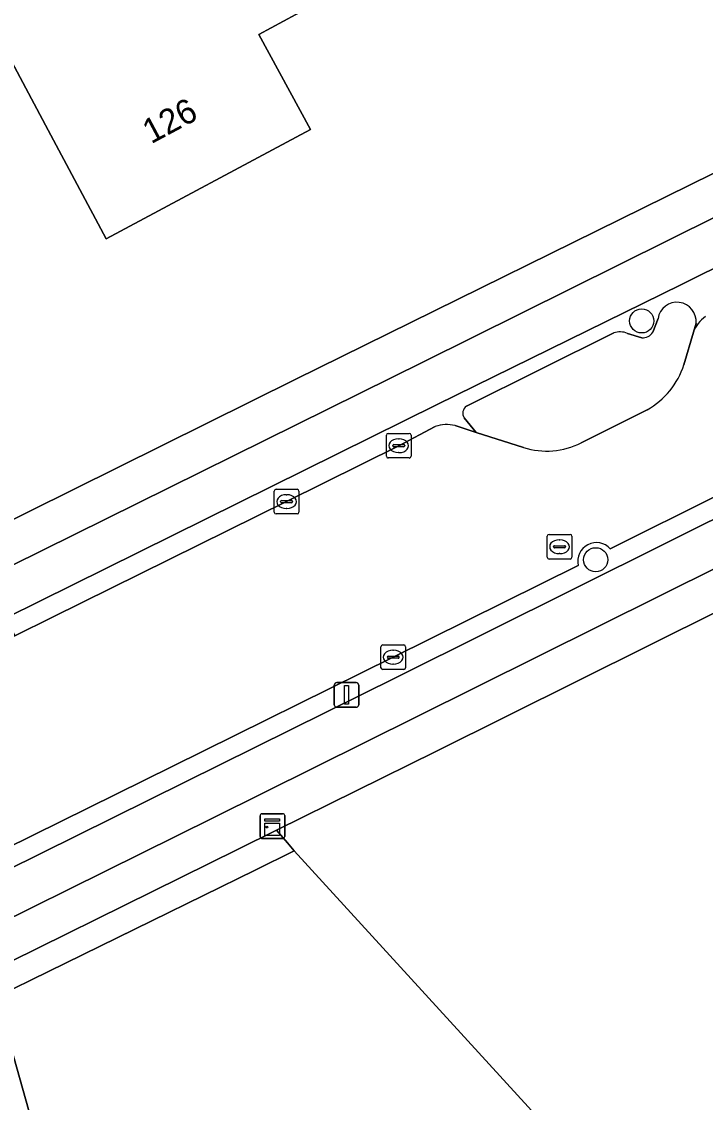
# Model space of a CAD drawing. Extents: x 157320 to 158835, y 386650 to 388491.
# Drawn here: x 157506.46 to 157534.2, y 387592.43 to 387636.29 of the extents above; entities that cross this region are included whole.
import ezdxf

# ---------------------------------------------------------------- set-up
doc = ezdxf.new("R2010")
doc.units = 0
for name, color, linetype in [('IMGEO_Berm_open', 7, 'Continuous'), ('IMGEO_Boom', 7, 'Continuous'), ('IMGEO_Erf', 7, 'Continuous'), ('IMGEO_Fietspad_open', 7, 'Continuous'), ('IMGEO_Groenvoorziening', 7, 'Continuous'), ('IMGEO_Haag', 7, 'Continuous'), ('IMGEO_Hek', 7, 'Continuous'), ('IMGEO_Kast', 7, 'Continuous'), ('IMGEO_Kolk', 7, 'Continuous'), ('IMGEO_Lichtmast', 7, 'Continuous'), ('IMGEO_Pand', 7, 'Continuous'), ('IMGEO_Pand_nummerreeks', 7, 'Continuous'), ('IMGEO_Rijbaan_lokaal_open', 7, 'Continuous'), ('IMGEO_Rioolput', 7, 'Continuous'), ('IMGEO_Verkeerseiland_groen', 7, 'Continuous'), ('IMGEO_Voetpad_open', 7, 'Continuous')]:
    doc.layers.add(name, color=color, linetype=linetype)

msp = doc.modelspace()

# ---------------------------------------------------------------- linework, layer by layer
at = {"layer": 'IMGEO_Berm_open'}
for points in [[(157554.832, 387635.784), (157555.083, 387636.479), (157533.2, 387625.612), (157523.314, 387620.754), (157507.194, 387612.771), (157505.833, 387612.097), (157506.187, 387611.363), (157507.717, 387612.119), (157517.211, 387616.81), (157521.759, 387619.08), (157523.243, 387619.86)], [(157555.461, 387627.386), (157550.286, 387624.845), (157550.512, 387624.392), (157543.737, 387621.02), (157543.521, 387621.465), (157530.341, 387614.895)], [(157529.042, 387614.221), (157521.536, 387610.5), (157512.562, 387606.067), (157501.251, 387600.479), (157500, 387599.852), (157498.085, 387598.904), (157498.446, 387598.178), (157500, 387598.947), (157513.079, 387605.421), (157521.688, 387609.683), (157550.724, 387624.167)], [(157532.06, 387623.687), (157532.278, 387624.243)], [(157533.817, 387624.055), (157533.709, 387623.693)], [(157524.51, 387620.683), (157530.487, 387623.655)], [(157531.032, 387623.639), (157531.615, 387623.461)], [(157524.044, 387619.898), (157524.902, 387619.622), (157524.414, 387620.209)]]:
    msp.add_lwpolyline(points, dxfattribs=at)
for centre, radius, start, end in [((157533.045, 387624.128), 0.776, 354.5823, 171.4885), ((157534.938, 387623.235), 1.312, 124.4001, 159.5455), ((157530.739, 387622.959), 0.74, 66.7115, 109.9253), ((157531.667, 387623.909), 0.451, 263.3176, 330.5312), ((157524.699, 387620.398), 0.342, 123.6081, 213.4933), ((157523.704, 387618.594), 1.347, 75.401, 110.0312), ((157529.777, 387614.393), 0.755, 41.67, 193.176)]:
    msp.add_arc(centre, radius, start, end, dxfattribs=at)
at = {"layer": 'IMGEO_Boom'}
for centre in [(157531.615, 387624.145), (157529.749, 387614.454)]:
    msp.add_circle(centre, 0.489, dxfattribs=at)
at = {"layer": 'IMGEO_Erf'}
for points in [[(157500, 387687.912), (157507.453, 387674.317), (157508.788, 387671.869), (157510.119, 387669.428), (157511.931, 387670.416), (157513.847, 387666.901), (157511.895, 387665.837), (157523.911, 387643.783), (157518.506, 387640.838), (157520.082, 387637.945), (157516.082, 387635.765), (157518.182, 387631.91), (157509.891, 387627.479), (157507.54, 387631.892), (157503.092, 387640.242), (157506.896, 387642.314), (157510.892, 387644.49), (157504.239, 387656.699)], [(157504.981, 387615.535), (157517.556, 387621.762), (157535.44, 387630.592), (157553.174, 387639.447)], [(157615.927, 387559.839), (157611.374, 387562.193), (157605.111, 387565.47), (157601.282, 387567.578), (157591.851, 387572.768), (157565.719, 387617.13), (157560.875, 387625.389), (157552.086, 387621.025), (157523.261, 387606.675), (157516.796, 387603.48), (157517.241, 387602.962), (157517.52, 387602.638), (157562.957, 387552.907), (157563.938, 387551.687), (157578.677, 387533.351), (157589.022, 387521.485)]]:
    msp.add_lwpolyline(points, dxfattribs=at)
at = {"layer": 'IMGEO_Fietspad_open'}
msp.add_lwpolyline([(157553.691, 387637.874), (157536.678, 387629.402), (157522.765, 387622.48), (157506.043, 387614.209), (157505.035, 387613.71), (157505.833, 387612.097), (157507.194, 387612.771), (157523.314, 387620.754), (157533.2, 387625.612), (157555.083, 387636.479)], dxfattribs=at)
msp.add_lwpolyline([(157562.729, 387628.115), (157560.959, 387629.234), (157550.724, 387624.167), (157521.688, 387609.683), (157513.079, 387605.421), (157500, 387598.947), (157498.446, 387598.178), (157498.085, 387598.904), (157492.946, 387596.358), (157493.349, 387595.59), (157485.776, 387591.849), (157486.565, 387590.235), (157500, 387596.925), (157501.066, 387597.456), (157514.23, 387603.984), (157522.473, 387608.072), (157552.115, 387622.822)], close=True, dxfattribs=at)
at = {"layer": 'IMGEO_Groenvoorziening'}
for points in [[(157501.241, 387593.925), (157501.657, 387592.501), (157502.624, 387592.787), (157502.03, 387595.002), (157505.447, 387596.715), (157515.932, 387601.859), (157517.52, 387602.638), (157517.241, 387602.962), (157516.796, 387603.48), (157515.247, 387602.714), (157502.531, 387596.428), (157501.782, 387596.049)], [(157562.957, 387552.907), (157517.52, 387602.638), (157515.932, 387601.859), (157505.447, 387596.715), (157507.682, 387588.774)]]:
    msp.add_lwpolyline(points, dxfattribs=at)
at = {"layer": 'IMGEO_Haag'}
msp.add_lwpolyline([(157501.241, 387593.925), (157501.657, 387592.501), (157502.624, 387592.787), (157502.03, 387595.002), (157505.447, 387596.715), (157515.932, 387601.859), (157517.52, 387602.638), (157517.241, 387602.962), (157516.796, 387603.48), (157515.247, 387602.714), (157502.531, 387596.428), (157501.782, 387596.049)], dxfattribs=at)
at = {"layer": 'IMGEO_Hek'}
for points in [[(157517.52, 387602.638), (157517.241, 387602.962), (157516.796, 387603.48)], [(157515.932, 387601.859), (157517.52, 387602.638)], [(157505.447, 387596.715), (157515.932, 387601.859)]]:
    msp.add_lwpolyline(points, dxfattribs=at)
at = {"layer": 'IMGEO_Kast'}
for p, q in [((157516.208, 387604.143), (157517.049, 387604.143)), ((157517.049, 387604.143), (157516.208, 387604.143)), ((157516.133, 387603.218), (157516.133, 387604.059)), ((157516.133, 387604.059), (157516.133, 387603.218)), ((157517.133, 387604.068), (157517.133, 387603.227)), ((157517.133, 387603.227), (157517.133, 387604.068)), ((157517.058, 387603.143), (157516.217, 387603.143)), ((157516.217, 387603.143), (157517.058, 387603.143))]:
    msp.add_line(p, q, dxfattribs=at)
for points in [[(157516.328, 387603.933), (157516.928, 387603.933), (157516.928, 387603.848), (157516.328, 387603.848), (157516.328, 387603.933)], [(157516.328, 387603.758), (157516.928, 387603.758), (157516.928, 387603.269), (157516.328, 387603.269), (157516.328, 387603.758)]]:
    msp.add_lwpolyline(points, dxfattribs=at)
msp.add_circle((157516.412, 387603.607), 0.0377, dxfattribs=at)
for centre, start, end in [((157516.211, 387604.065), 92.4484, 184.2845), ((157516.211, 387604.065), 92.4484, 184.2845), ((157517.055, 387604.065), 2.4484, 94.2845), ((157517.055, 387604.065), 2.4484, 94.2845), ((157516.211, 387603.221), 182.4484, 274.2845), ((157516.211, 387603.221), 182.4484, 274.2845), ((157517.055, 387603.221), 272.4484, 4.2845), ((157517.055, 387603.221), 272.4484, 4.2845)]:
    msp.add_arc(centre, 0.0779, start, end, dxfattribs=at)
at = {"layer": 'IMGEO_Kolk'}
for p, q in [((157521.257, 387618.656), (157521.257, 387619.508)), ((157521.332, 387619.582), (157522.184, 387619.582)), ((157522.258, 387619.508), (157522.258, 387618.656)), ((157521.516, 387619.076), (157521.516, 387619.088)), ((157521.954, 387619.039), (157521.556, 387619.039)), ((157521.559, 387619.125), (157521.957, 387619.125)), ((157521.745, 387619.362), (157521.77, 387619.362)), ((157522, 387619.088), (157522, 387619.076)), ((157522.184, 387618.582), (157521.332, 387618.582)), ((157521.768, 387618.802), (157521.743, 387618.802)), ((157516.784, 387617.311), (157517.636, 387617.311)), ((157516.709, 387616.385), (157516.709, 387617.237)), ((157516.968, 387616.805), (157516.968, 387616.817)), ((157517.011, 387616.854), (157517.409, 387616.854)), ((157517.197, 387617.091), (157517.222, 387617.091)), ((157517.452, 387616.817), (157517.452, 387616.805)), ((157517.71, 387617.237), (157517.71, 387616.385)), ((157517.406, 387616.768), (157517.008, 387616.768)), ((157517.22, 387616.531), (157517.195, 387616.531)), ((157517.636, 387616.311), (157516.784, 387616.311)), ((157521.034, 387610.073), (157521.034, 387610.925)), ((157521.109, 387610.999), (157521.961, 387610.999)), ((157521.522, 387610.779), (157521.547, 387610.779)), ((157522.035, 387610.925), (157522.035, 387610.073)), ((157521.293, 387610.493), (157521.293, 387610.505)), ((157521.731, 387610.456), (157521.333, 387610.456)), ((157521.336, 387610.542), (157521.734, 387610.542)), ((157521.777, 387610.505), (157521.777, 387610.493)), ((157521.961, 387609.999), (157521.109, 387609.999)), ((157521.545, 387610.219), (157521.52, 387610.219))]:
    msp.add_line(p, q, dxfattribs=at)
for points in [[(157521.257, 387618.656), (157521.257, 387619.508)], [(157521.332, 387619.582), (157522.184, 387619.582)], [(157522.258, 387619.508), (157522.258, 387618.656)], [(157522.184, 387618.582), (157521.332, 387618.582)], [(157516.784, 387617.311), (157517.636, 387617.311)], [(157516.709, 387616.385), (157516.709, 387617.237)], [(157517.71, 387617.237), (157517.71, 387616.385)], [(157517.636, 387616.311), (157516.784, 387616.311)], [(157521.034, 387610.073), (157521.034, 387610.925)], [(157521.109, 387610.999), (157521.961, 387610.999)], [(157522.035, 387610.925), (157522.035, 387610.073)], [(157521.961, 387609.999), (157521.109, 387609.999)]]:
    msp.add_lwpolyline(points, dxfattribs=at)
for centre, radius, start, end in [((157521.334, 387619.506), 0.0765, 91.552, 178.448), ((157521.334, 387619.506), 0.0765, 91.552, 178.448), ((157522.182, 387619.506), 0.0765, 1.552, 88.448), ((157522.182, 387619.506), 0.0765, 1.552, 88.448), ((157521.556, 387619.085), 0.0403, 85.8775, 175.7526), ((157521.553, 387619.075), 0.0366, 178.938, 274.7102), ((157521.957, 387619.082), 0.043, 264.8664, 352.4533), ((157521.961, 387619.087), 0.0386, 1.7309, 96.639), ((157521.334, 387618.658), 0.0765, 181.552, 268.448), ((157521.334, 387618.658), 0.0765, 181.552, 268.448), ((157522.182, 387618.658), 0.0765, 271.552, 358.448), ((157522.182, 387618.658), 0.0765, 271.552, 358.448), ((157516.786, 387617.235), 0.0765, 91.552, 178.448), ((157516.786, 387617.235), 0.0765, 91.552, 178.448), ((157517.634, 387617.235), 0.0765, 1.552, 88.448), ((157517.634, 387617.235), 0.0765, 1.552, 88.448), ((157517.008, 387616.814), 0.0403, 85.8775, 175.7526), ((157517.413, 387616.816), 0.0386, 1.7309, 96.639), ((157516.786, 387616.387), 0.0765, 181.552, 268.448), ((157516.786, 387616.387), 0.0765, 181.552, 268.448), ((157517.005, 387616.804), 0.0366, 178.938, 274.7102), ((157517.409, 387616.811), 0.043, 264.8664, 352.4533), ((157517.634, 387616.387), 0.0765, 271.552, 358.448), ((157517.634, 387616.387), 0.0765, 271.552, 358.448), ((157521.111, 387610.923), 0.0765, 91.552, 178.448), ((157521.111, 387610.923), 0.0765, 91.552, 178.448), ((157521.959, 387610.923), 0.0765, 1.552, 88.448), ((157521.959, 387610.923), 0.0765, 1.552, 88.448), ((157521.333, 387610.502), 0.0403, 85.8775, 175.7526), ((157521.33, 387610.492), 0.0366, 178.938, 274.7102), ((157521.734, 387610.499), 0.043, 264.8664, 352.4533), ((157521.738, 387610.504), 0.0386, 1.7309, 96.639), ((157521.111, 387610.075), 0.0765, 181.552, 268.448), ((157521.111, 387610.075), 0.0765, 181.552, 268.448), ((157521.959, 387610.075), 0.0765, 271.552, 358.448), ((157521.959, 387610.075), 0.0765, 271.552, 358.448)]:
    msp.add_arc(centre, radius, start, end, dxfattribs=at)
for centre, major_axis, ratio, start_param, end_param in [((157521.744, 387619.082), (-0.387, 0.002), 0.722429, 4.712389, 7.853982), ((157521.769, 387619.082), (-0.39, 0.002), 0.717154, 1.570796, 4.712389), ((157517.196, 387616.811), (-0.387, 0.002), 0.722429, 4.712389, 7.853982), ((157517.221, 387616.811), (-0.39, 0.002), 0.717154, 1.570796, 4.712389), ((157521.521, 387610.499), (-0.387, 0.002), 0.722429, 4.712389, 7.853982), ((157521.546, 387610.499), (-0.39, 0.002), 0.717154, 1.570796, 4.712389)]:
    msp.add_ellipse(centre, major_axis=major_axis, ratio=ratio, start_param=start_param, end_param=end_param, dxfattribs=at)
at = {"layer": 'IMGEO_Lichtmast'}
for p, q in [((157519.145, 387608.568), (157519.145, 387609.368)), ((157519.145, 387609.368), (157519.145, 387608.568)), ((157519.245, 387609.468), (157520.035, 387609.468)), ((157520.035, 387609.468), (157519.245, 387609.468)), ((157520.135, 387609.368), (157520.135, 387608.568)), ((157520.135, 387608.568), (157520.135, 387609.368)), ((157520.035, 387608.468), (157519.245, 387608.468)), ((157519.245, 387608.468), (157520.035, 387608.468))]:
    msp.add_line(p, q, dxfattribs=at)
msp.add_lwpolyline([(157519.565, 387609.343), (157519.715, 387609.343), (157519.715, 387608.593), (157519.565, 387608.593), (157519.565, 387609.343)], dxfattribs=at)
for centre, start, end in [((157519.245, 387609.368), 90, 180), ((157519.245, 387609.368), 90, 180), ((157520.035, 387609.368), 0, 90), ((157520.035, 387609.368), 360, 90), ((157519.245, 387608.568), 180, 270), ((157519.245, 387608.568), 180, 270), ((157520.035, 387608.568), 270, 0), ((157520.035, 387608.568), 270, 0)]:
    msp.add_arc(centre, 0.1, start, end, dxfattribs=at)
at = {"layer": 'IMGEO_Pand'}
msp.add_lwpolyline([(157510.892, 387644.49), (157506.896, 387642.314), (157503.092, 387640.242), (157507.54, 387631.892), (157509.891, 387627.479), (157518.182, 387631.91), (157516.082, 387635.765), (157520.082, 387637.945), (157518.506, 387640.838), (157517.584, 387642.531), (157513.247, 387640.168)], close=True, dxfattribs=at)
at = {"layer": 'IMGEO_Rijbaan_lokaal_open'}
for points in [[(157530.341, 387614.895), (157543.521, 387621.465), (157545.712, 387622.545), (157550.286, 387624.845), (157555.461, 387627.386)], [(157533.709, 387623.693), (157533.327, 387622.365)], [(157531.837, 387620.542), (157529.154, 387619.2)], [(157526.825, 387619.005), (157524.902, 387619.622), (157524.044, 387619.898)], [(157523.243, 387619.86), (157521.759, 387619.08), (157517.211, 387616.81), (157507.717, 387612.119), (157506.187, 387611.363), (157500, 387608.298), (157498.034, 387607.324), (157494.546, 387605.58), (157489.962, 387603.288), (157486.746, 387601.692), (157486.348, 387601.503), (157489.715, 387594.756), (157490.03, 387594.914), (157492.946, 387596.358), (157498.085, 387598.904), (157500, 387599.852), (157501.251, 387600.479), (157512.562, 387606.067), (157521.536, 387610.5), (157529.042, 387614.221)]]:
    msp.add_lwpolyline(points, dxfattribs=at)
for centre, radius, start, end in [((157534.938, 387623.235), 1.312, 124.4001, 159.5455), ((157530.252, 387623.358), 3.231, 299.3724, 342.107), ((157523.704, 387618.594), 1.347, 75.401, 110.0312), ((157527.751, 387621.955), 3.092, 252.5799, 296.9922), ((157529.777, 387614.393), 0.755, 41.67, 193.176)]:
    msp.add_arc(centre, radius, start, end, dxfattribs=at)
at = {"layer": 'IMGEO_Rioolput'}
for p, q in [((157527.781, 387614.554), (157527.781, 387615.406)), ((157527.856, 387615.48), (157528.708, 387615.48)), ((157528.269, 387615.26), (157528.294, 387615.26)), ((157528.782, 387615.406), (157528.782, 387614.554)), ((157528.04, 387614.974), (157528.04, 387614.986)), ((157528.478, 387614.937), (157528.08, 387614.937)), ((157528.083, 387615.023), (157528.481, 387615.023)), ((157528.292, 387614.7), (157528.267, 387614.7)), ((157528.524, 387614.986), (157528.524, 387614.974)), ((157528.708, 387614.48), (157527.856, 387614.48))]:
    msp.add_line(p, q, dxfattribs=at)
for points in [[(157527.781, 387614.554), (157527.781, 387615.406)], [(157527.856, 387615.48), (157528.708, 387615.48)], [(157528.782, 387615.406), (157528.782, 387614.554)], [(157528.708, 387614.48), (157527.856, 387614.48)]]:
    msp.add_lwpolyline(points, dxfattribs=at)
for centre, radius, start, end in [((157527.858, 387615.404), 0.0765, 91.552, 178.448), ((157527.858, 387615.404), 0.0765, 91.552, 178.448), ((157528.706, 387615.404), 0.0765, 1.552, 88.448), ((157528.706, 387615.404), 0.0765, 1.552, 88.448), ((157528.08, 387614.983), 0.0403, 85.8775, 175.7526), ((157528.077, 387614.973), 0.0366, 178.938, 274.7102), ((157528.481, 387614.98), 0.043, 264.8664, 352.4533), ((157528.485, 387614.985), 0.0386, 1.7309, 96.639), ((157527.858, 387614.556), 0.0765, 181.552, 268.448), ((157527.858, 387614.556), 0.0765, 181.552, 268.448), ((157528.706, 387614.556), 0.0765, 271.552, 358.448), ((157528.706, 387614.556), 0.0765, 271.552, 358.448)]:
    msp.add_arc(centre, radius, start, end, dxfattribs=at)
for centre, major_axis, ratio, start_param, end_param in [((157528.268, 387614.98), (-0.387, 0.002), 0.722429, 4.712389, 7.853982), ((157528.293, 387614.98), (-0.39, 0.002), 0.717154, 1.570796, 4.712389)]:
    msp.add_ellipse(centre, major_axis=major_axis, ratio=ratio, start_param=start_param, end_param=end_param, dxfattribs=at)
at = {"layer": 'IMGEO_Verkeerseiland_groen'}
for points in [[(157532.278, 387624.243), (157532.06, 387623.687)], [(157533.327, 387622.365), (157533.709, 387623.693), (157533.817, 387624.055)], [(157530.487, 387623.655), (157524.51, 387620.683)], [(157531.615, 387623.461), (157531.032, 387623.639)], [(157529.154, 387619.2), (157531.837, 387620.542)], [(157524.414, 387620.209), (157524.902, 387619.622), (157526.825, 387619.005)]]:
    msp.add_lwpolyline(points, dxfattribs=at)
for centre, radius, start, end in [((157533.045, 387624.128), 0.776, 354.5823, 171.4885), ((157530.739, 387622.959), 0.74, 66.7115, 109.9253), ((157531.667, 387623.909), 0.451, 263.3176, 330.5312), ((157530.252, 387623.358), 3.231, 299.3724, 342.107), ((157524.699, 387620.398), 0.342, 123.6081, 213.4933), ((157527.751, 387621.955), 3.092, 252.5799, 296.9922)]:
    msp.add_arc(centre, radius, start, end, dxfattribs=at)
at = {"layer": 'IMGEO_Voetpad_open'}
for points in [[(157556.132, 387640.802), (157556.141, 387640.867), (157556.148, 387640.932), (157553.174, 387639.447), (157535.44, 387630.592), (157517.556, 387621.762), (157504.981, 387615.535), (157503.32, 387614.713), (157504.06, 387613.232), (157505.035, 387613.71), (157506.043, 387614.209), (157522.765, 387622.48), (157536.678, 387629.402), (157553.691, 387637.874)], [(157502.531, 387596.428), (157515.247, 387602.714), (157516.796, 387603.48), (157523.261, 387606.675), (157552.086, 387621.025), (157560.875, 387625.389), (157564.234, 387627.164), (157562.729, 387628.115), (157552.115, 387622.822), (157522.473, 387608.072), (157514.23, 387603.984), (157501.066, 387597.456)], [(157501.782, 387596.049), (157500, 387595.162), (157499.062, 387594.694), (157500, 387591.375), (157500.443, 387589.806), (157502.284, 387590.315), (157503.329, 387590.598), (157504.068, 387587.703), (157507.682, 387588.774), (157505.447, 387596.715), (157502.03, 387595.002), (157502.624, 387592.787), (157501.657, 387592.501), (157501.241, 387593.925)]]:
    msp.add_lwpolyline(points, dxfattribs=at)

# ---------------------------------------------------------------- texts
at = {"layer": 'IMGEO_Pand_nummerreeks'}
msp.add_text('126', height=1, rotation=28.1208, dxfattribs=at).set_placement((157511.714, 387631.31))

doc.saveas('drawing.dxf')
